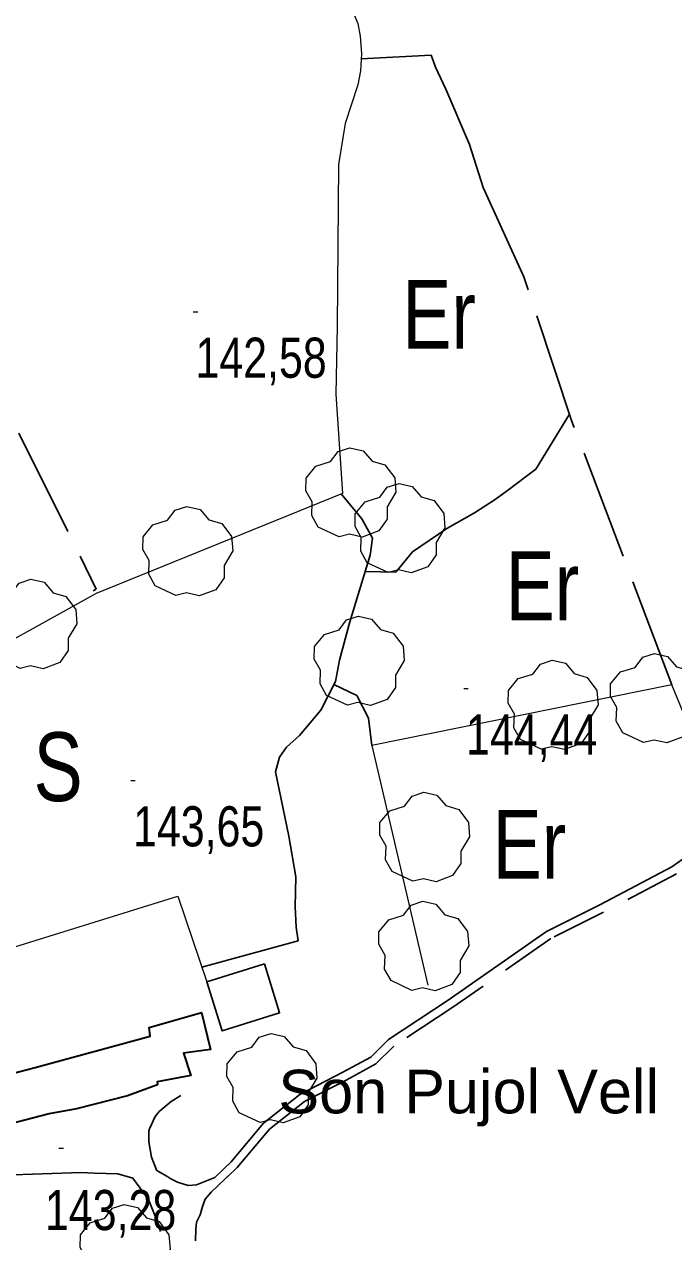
# Model space of a CAD drawing. Extents: x -807245 to 6129983, y -54972206 to 262146364.
# Drawn here: x 489087.2 to 489228.8, y 4383701.2 to 4383966.6 of the extents above; entities that cross this region are included whole.
import ezdxf
from ezdxf.enums import TextEntityAlignment as Align

# ---------------------------------------------------------------- set-up
doc = ezdxf.new("R2010")
doc.units = 0
doc.header["$LTSCALE"] = 4
doc.linetypes.add('LONG_DASHED', pattern=[7.5, 6, -1.5])
doc.linetypes.add('MEDIUM_DASHED', pattern=[4.5, 3, -1.5])
for name, color, linetype, lineweight in [('21', 7, 'Continuous', 25), ('25', 7, 'LONG_DASHED', 25), ('27', 7, 'Continuous', 25), ('29', 7, 'Continuous', 13), ('38', 7, 'Continuous', 25), ('47', 7, 'Continuous', 35), ('51', 7, 'Continuous', 13), ('7', 7, 'Continuous', 13)]:
    doc.layers.add(name, color=color, linetype=linetype, lineweight=lineweight)
doc.layers.add('31', color=7, linetype='Continuous')
doc.layers.add('5', color=7, linetype='Continuous')

msp = doc.modelspace()

# ---------------------------------------------------------------- linework, layer by layer
at = {"layer": '21'}
msp.add_lwpolyline([(489139.51, 4383761.73), (489126.95, 4383757.82), (489130.27, 4383747.13), (489142.83, 4383751.04)], close=True, dxfattribs=at)
at = {"layer": '25'}
for points in [[(488896.5, 4383932.24), (489032.52, 4383984.94), (489102.85, 4383843.47), (489102.18, 4383843.11)], [(489228.35, 4383822.61), (489206.5, 4383880.25), (489196.06, 4383911.58), (489187.2, 4383931.04), (489184.23, 4383940.45), (489179.04, 4383952.51), (489176.84, 4383957.26), (489175.9, 4383959.9), (489160.62, 4383959.08)], [(489206.06, 4383881.61), (489198.73, 4383869.61), (489192.52, 4383864.96), (489189.8, 4383863.04), (489185.34, 4383860.09), (489179.3, 4383856.7), (489171.82, 4383851.61), (489168.16, 4383847.15), (489161.49, 4383847.3)], [(489156.26, 4383864.21), (489160.79, 4383858.79), (489163.07, 4383854.56), (489162.58, 4383850.89), (489158.14, 4383836.31), (489155.87, 4383827.94), (489154.99, 4383823.3), (489151.84, 4383817.1), (489147.13, 4383811.53), (489144.32, 4383809.01), (489142.8, 4383806.85), (489141.94, 4383803.64), (489144.85, 4383789.58), (489146.33, 4383780.71), (489146.25, 4383774.18), (489146.43, 4383769.75), (489146.84, 4383766.75), (489125.87, 4383761.02)], [(489162.93, 4383809.4), (489162.18, 4383815.34), (489159.68, 4383820.24), (489154.68, 4383822.68)]]:
    msp.add_lwpolyline(points, dxfattribs=at)
at = {"layer": '27'}
msp.add_spline([(491255.21, 4383970.03), (491244.34, 4383967.52), (491230.36, 4383957.66), (491230.81, 4383957.81), (491230.81, 4383957.81), (491220.15, 4383951.47), (491212.7, 4383943.01), (491205.06, 4383944.23), (491184.85, 4383957.71), (491152.82, 4383981.27), (491128.36, 4384004.58), (491128.29, 4384004.88), (491122.26, 4384021.39), (491095.75, 4384034.59), (491071.07, 4384059.32), (491064.71, 4384065.12)], degree=3, dxfattribs=at)
at = {"layer": '29'}
for points in [[(489155.78, 4383854.88), (489151.24, 4383857), (489149.83, 4383859.54), (489149.93, 4383862.52), (489148.56, 4383864.93), (489148.6, 4383867.68), (489150.76, 4383870.28), (489153.95, 4383871.28), (489155.6, 4383873.47), (489158.17, 4383874.3), (489161.03, 4383873.65), (489162.98, 4383871.38), (489165.79, 4383870.56), (489167.92, 4383867.71), (489168.16, 4383864.58), (489166.28, 4383861.43), (489166.28, 4383858.75), (489164.46, 4383856.14), (489160.84, 4383854.8), (489158.07, 4383855.43)], [(489166.49, 4383847.1), (489161.95, 4383849.22), (489160.54, 4383851.76), (489160.64, 4383854.74), (489159.27, 4383857.15), (489159.31, 4383859.9), (489161.47, 4383862.5), (489164.66, 4383863.5), (489166.31, 4383865.69), (489168.88, 4383866.52), (489171.74, 4383865.87), (489173.69, 4383863.6), (489176.5, 4383862.78), (489178.63, 4383859.93), (489178.87, 4383856.8), (489176.99, 4383853.65), (489176.99, 4383850.97), (489175.17, 4383848.36), (489171.55, 4383847.02), (489168.78, 4383847.65)], [(489120.22, 4383842.08), (489115.68, 4383844.2), (489114.27, 4383846.74), (489114.37, 4383849.72), (489113, 4383852.13), (489113.04, 4383854.88), (489115.2, 4383857.48), (489118.39, 4383858.48), (489120.04, 4383860.67), (489122.61, 4383861.5), (489125.47, 4383860.85), (489127.42, 4383858.58), (489130.23, 4383857.76), (489132.36, 4383854.91), (489132.6, 4383851.78), (489130.72, 4383848.63), (489130.72, 4383845.95), (489128.9, 4383843.34), (489125.28, 4383842), (489122.51, 4383842.63)], [(489086.21, 4383826.19), (489081.67, 4383828.31), (489080.26, 4383830.85), (489080.36, 4383833.83), (489078.99, 4383836.24), (489079.03, 4383838.99), (489081.19, 4383841.59), (489084.38, 4383842.59), (489086.03, 4383844.78), (489088.6, 4383845.61), (489091.46, 4383844.96), (489093.41, 4383842.69), (489096.22, 4383841.87), (489098.35, 4383839.02), (489098.59, 4383835.89), (489096.71, 4383832.74), (489096.71, 4383830.06), (489094.89, 4383827.45), (489091.27, 4383826.11), (489088.5, 4383826.74)], [(489157.61, 4383818.17), (489153.07, 4383820.29), (489151.66, 4383822.83), (489151.76, 4383825.81), (489150.39, 4383828.22), (489150.43, 4383830.97), (489152.59, 4383833.57), (489155.78, 4383834.57), (489157.43, 4383836.76), (489160, 4383837.59), (489162.86, 4383836.94), (489164.81, 4383834.67), (489167.62, 4383833.85), (489169.75, 4383831), (489169.99, 4383827.87), (489168.11, 4383824.72), (489168.11, 4383822.04), (489166.29, 4383819.43), (489162.67, 4383818.09), (489159.9, 4383818.72)], [(489222.19, 4383810.01), (489217.65, 4383812.13), (489216.24, 4383814.67), (489216.34, 4383817.65), (489214.97, 4383820.06), (489215.01, 4383822.81), (489217.17, 4383825.41), (489220.36, 4383826.41), (489222.01, 4383828.6), (489224.58, 4383829.43), (489227.44, 4383828.78), (489229.39, 4383826.51), (489232.2, 4383825.69), (489234.33, 4383822.84), (489234.57, 4383819.71), (489232.69, 4383816.56), (489232.69, 4383813.88), (489230.87, 4383811.27), (489227.25, 4383809.93), (489224.48, 4383810.56)], [(489199.89, 4383808.54), (489195.35, 4383810.66), (489193.94, 4383813.2), (489194.04, 4383816.18), (489192.67, 4383818.59), (489192.71, 4383821.34), (489194.87, 4383823.94), (489198.06, 4383824.94), (489199.71, 4383827.13), (489202.28, 4383827.96), (489205.14, 4383827.31), (489207.09, 4383825.04), (489209.9, 4383824.22), (489212.03, 4383821.37), (489212.27, 4383818.24), (489210.39, 4383815.09), (489210.39, 4383812.41), (489208.57, 4383809.8), (489204.95, 4383808.46), (489202.18, 4383809.09)], [(489171.88, 4383779.75), (489167.34, 4383781.87), (489165.93, 4383784.41), (489166.03, 4383787.39), (489164.66, 4383789.8), (489164.7, 4383792.55), (489166.86, 4383795.15), (489170.05, 4383796.15), (489171.7, 4383798.34), (489174.27, 4383799.17), (489177.13, 4383798.52), (489179.08, 4383796.25), (489181.89, 4383795.43), (489184.02, 4383792.58), (489184.26, 4383789.45), (489182.38, 4383786.3), (489182.38, 4383783.62), (489180.56, 4383781.01), (489176.94, 4383779.67), (489174.17, 4383780.3)], [(489171.68, 4383755.97), (489167.14, 4383758.09), (489165.73, 4383760.63), (489165.83, 4383763.61), (489164.46, 4383766.02), (489164.5, 4383768.77), (489166.66, 4383771.37), (489169.85, 4383772.37), (489171.5, 4383774.56), (489174.07, 4383775.39), (489176.93, 4383774.74), (489178.88, 4383772.47), (489181.69, 4383771.65), (489183.82, 4383768.8), (489184.06, 4383765.67), (489182.18, 4383762.52), (489182.18, 4383759.84), (489180.36, 4383757.23), (489176.74, 4383755.89), (489173.97, 4383756.52)], [(489138.57, 4383727.16), (489134.03, 4383729.28), (489132.62, 4383731.82), (489132.72, 4383734.8), (489131.35, 4383737.21), (489131.39, 4383739.96), (489133.55, 4383742.56), (489136.74, 4383743.56), (489138.39, 4383745.75), (489140.96, 4383746.58), (489143.82, 4383745.93), (489145.77, 4383743.66), (489148.58, 4383742.84), (489150.71, 4383739.99), (489150.95, 4383736.86), (489149.07, 4383733.71), (489149.07, 4383731.03), (489147.25, 4383728.42), (489143.63, 4383727.08), (489140.86, 4383727.71)], [(489106.56, 4383689.87), (489102.02, 4383691.99), (489100.61, 4383694.53), (489100.71, 4383697.51), (489099.34, 4383699.92), (489099.38, 4383702.67), (489101.54, 4383705.27), (489104.73, 4383706.27), (489106.38, 4383708.46), (489108.95, 4383709.29), (489111.81, 4383708.64), (489113.76, 4383706.37), (489116.57, 4383705.55), (489118.7, 4383702.7), (489118.94, 4383699.57), (489117.06, 4383696.42), (489117.06, 4383693.74), (489115.24, 4383691.13), (489111.62, 4383689.79), (489108.85, 4383690.42)]]:
    msp.add_lwpolyline(points, close=True, dxfattribs=at)
at = {"layer": '38'}
for points in [[(489230.81, 4383784.67), (489228.39, 4383782.9), (489212.65, 4383774.62), (489201.01, 4383768.82), (489179.59, 4383753.81), (489166.57, 4383745.25), (489162.71, 4383741.4), (489156.63, 4383738.11), (489147.25, 4383733.26), (489139.33, 4383727.01), (489132.25, 4383718.6), (489128.73, 4383715.17), (489124.7, 4383713.54), (489122.9, 4383713.4)], [(489122.9, 4383713.4), (489120.59, 4383714.15), (489119.1, 4383714.85), (489118.2, 4383715.46), (489116.41, 4383716.45), (489115.97, 4383716.76), (489115.82, 4383717.21), (489114.87, 4383719.62), (489114.31, 4383722.93), (489114.32, 4383724.13), (489114.34, 4383725.25), (489114.42, 4383725.78), (489115.65, 4383728.47), (489116.56, 4383729.58), (489119.21, 4383731.73), (489121.25, 4383733.05)], [(489070.05, 4383730.5), (489074.61, 4383721.73), (489076.38, 4383718.71), (489080.39, 4383715.59), (489099.53, 4383716.27), (489102.45, 4383716.09), (489107.55, 4383715.95), (489110.84, 4383715.02), (489114.24, 4383710.4), (489115.12, 4383708.22), (489115.7, 4383706.71), (489116.86, 4383703.39)], [(489132.31, 4383716.2), (489127.92, 4383711.97), (489126.62, 4383710.41), (489126, 4383708.84), (489125.53, 4383707.05), (489125.23, 4383706.45), (489124.69, 4383705.41), (489124.52, 4383703.91), (489124.49, 4383701.36)]]:
    msp.add_lwpolyline(points, dxfattribs=at)
at = {"layer": '38', "linetype": 'MEDIUM_DASHED'}
msp.add_lwpolyline([(489229.36, 4383781.35), (489213.48, 4383772.99), (489201.94, 4383767.25), (489180.62, 4383752.31), (489167.73, 4383743.83), (489163.81, 4383739.92), (489157.49, 4383736.5), (489148.24, 4383731.72), (489140.6, 4383725.69), (489133.58, 4383717.35), (489131.45, 4383715.28)], dxfattribs=at)
at = {"layer": '38', "linetype": 'LONG_DASHED'}
msp.add_spline([(488955.84, 4383718.93), (488982.19, 4383676.49), (488994.16, 4383653.7), (489004.69, 4383635.88), (489010.58, 4383619.45), (489020.22, 4383596.54), (489030.59, 4383571.89), (489036.84, 4383553.59), (489043.46, 4383535.81), (489049.64, 4383512.03), (489055.75, 4383487.95), (489061.98, 4383468.82), (489067.02, 4383449.79), (489070.82, 4383428.51), (489074.72, 4383407.91), (489078.13, 4383385.07), (489080.63, 4383367.11), (489082.86, 4383338.57), (489084.43, 4383298.57), (489086.67, 4383251.81), (489090.1, 4383204.28), (489089.96, 4383184.77)], degree=3, dxfattribs=at)
at = {"layer": '47'}
msp.add_lwpolyline([(489077.77, 4383736.1), (489089.51, 4383739.12), (489114.57, 4383745.96), (489114.37, 4383747.84), (489125.81, 4383751.16), (489127.74, 4383743.11), (489121.88, 4383742.27), (489123.48, 4383737.38), (489116.11, 4383736.04), (489116.18, 4383735.36), (489109.62, 4383732.96), (489098.56, 4383730.16), (489092.55, 4383729.03), (489080.21, 4383725.87)], close=True, dxfattribs=at)
at = {"layer": '51'}
for points in [[(489125.02, 4384125.95), (489136.8, 4384050.89), (489142.86, 4384022.84), (489148.74, 4383986.31), (489149.89, 4383981.87), (489150.84, 4383979.54), (489153.35, 4383975.83), (489157.2, 4383971.29), (489158.75, 4383969.54), (489159.85, 4383966.83), (489160.42, 4383964.05), (489160.67, 4383960.15), (489160.48, 4383956.47), (489159.85, 4383953.4), (489157.12, 4383944.96), (489155.67, 4383936.05), (489155.35, 4383900.79), (489155.1, 4383885.94), (489156.51, 4383864.31), (489102.84, 4383842.49), (489070.53, 4383824.63)], [(489240.91, 4383792.16), (489228.35, 4383822.61), (489162.93, 4383809.4), (489175.17, 4383757.12)], [(489077.97, 4383736.15), (489075.24, 4383737.48), (489068.9, 4383760.43), (489120.62, 4383776.5), (489126.95, 4383757.82)]]:
    msp.add_lwpolyline(points, dxfattribs=at)
at = {"layer": '7'}
for p, q in [((489123.97, 4383903.92), (489124.97, 4383903.92)), ((489182.98, 4383821.77), (489183.98, 4383821.77)), ((489110.36, 4383801.74), (489111.36, 4383801.74)), ((489094.66, 4383721.57), (489095.66, 4383721.57))]:
    msp.add_line(p, q, dxfattribs=at)

# ---------------------------------------------------------------- texts
at = {"layer": '31', "width": 0.8}
for s, p in [('Er', (489177.61, 4383895.87)), ('Er', (489200.14, 4383836.69)), ('S', (489094.52, 4383797.24)), ('Er', (489197.32, 4383780.33))]:
    msp.add_text(s, height=15, dxfattribs=at).set_placement(p, align=Align.CENTER)
at = {"layer": '5', "width": 1.05}
msp.add_text('Son Pujol Vell', height=9.5, dxfattribs=at).set_placement((489225.6, 4383729.16), align=Align.RIGHT)
at = {"layer": '7', "width": 0.8}
for s, p in [('142,58', (489124.47, 4383889.55)), ('144,44', (489183.48, 4383807.4)), ('143,65', (489110.86, 4383787.37)), ('143,28', (489091.65, 4383703.7))]:
    msp.add_text(s, height=8.75, dxfattribs=at).set_placement(p)

doc.saveas('drawing.dxf')
